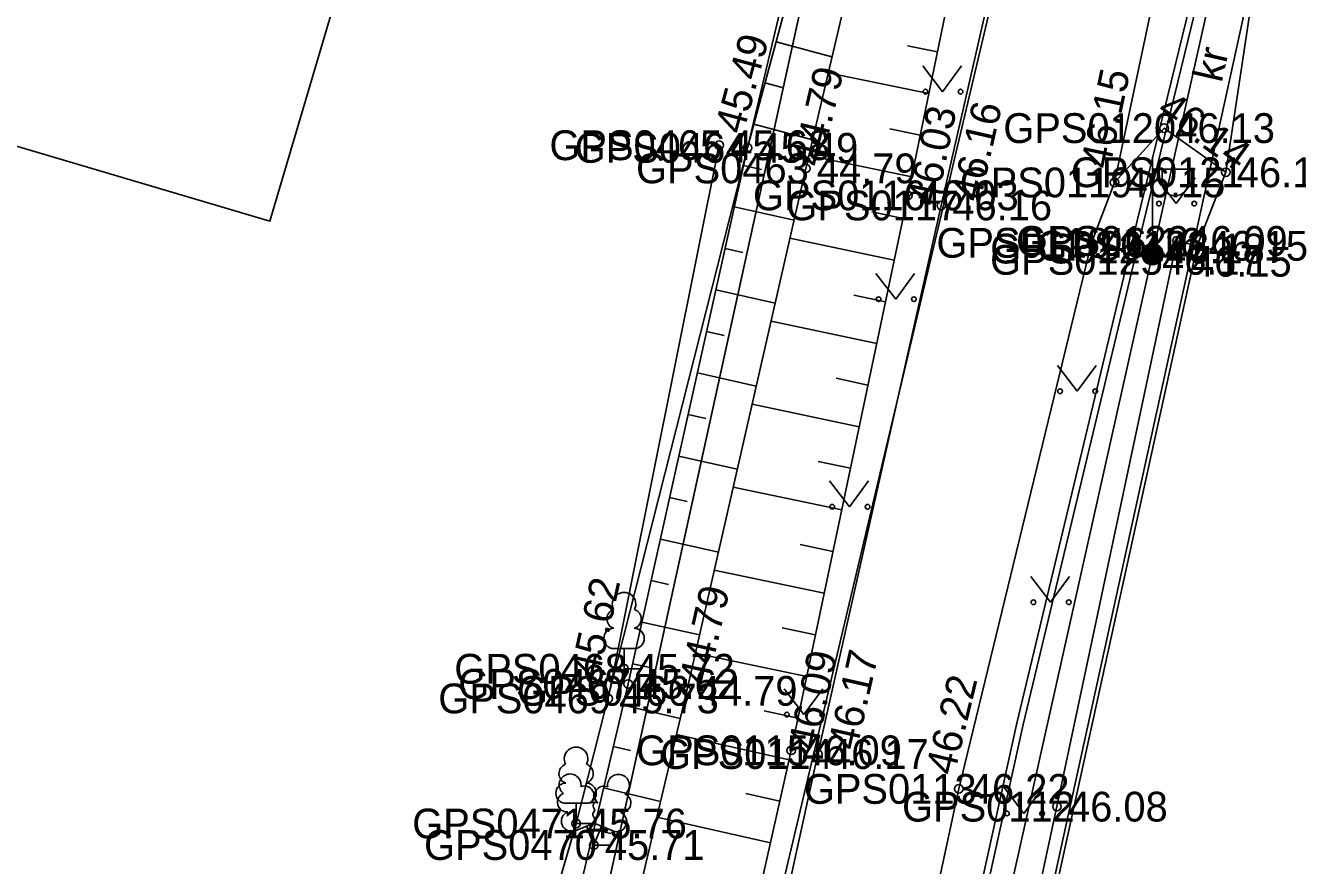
# Model space of a CAD drawing. Extents: x 551623 to 559850, y 6561220 to 6567135.
# Drawn here: x 557169.09 to 557198.98, y 6565420.97 to 6565440.72 of the extents above; entities that cross this region are included whole.
import ezdxf

# ---------------------------------------------------------------- set-up
doc = ezdxf.new("R2010")
doc.units = 0
for name, color, linetype in [('AED', 7, 'Continuous'), ('HALJASTUS', 7, 'Continuous'), ('Hoone Elu- või ühiskondlik hoone', 7, 'Continuous'), ('KORGUS-EH2000', 7, 'Continuous'), ('MOOTKORG-EH2000', 7, 'Continuous'), ('MOOTMPUNKT', 7, 'Continuous'), ('MOOTNR', 7, 'Continuous'), ('MOOTPIIR', 7, 'Continuous'), ('MPKAABEL', 7, 'Continuous'), ('PIIR', 7, 'Continuous'), ('POST', 7, 'Continuous'), ('PUU', 7, 'Continuous'), ('RELJEEF', 7, 'Continuous'), ('TEE', 7, 'Continuous'), ('VTRASS', 7, 'Continuous')]:
    doc.layers.add(name, color=color, linetype=linetype)

msp = doc.modelspace()

# ---------------------------------------------------------------- linework, layer by layer
at = {"layer": 'AED'}
msp.add_lwpolyline([(557197.062, 6565435.435), (557196.145, 6565435.657), (557193.326, 6565422.36), (557189.515, 6565404.641), (557186.394, 6565388.608)], dxfattribs=at)
at = {"layer": 'HALJASTUS'}
for p, q in [((557190.172, 6565439.772), (557190.635, 6565439.165)), ((557190.635, 6565439.165), (557191.081, 6565439.772)), ((557182.779, 6565424.903), (557185.391, 6565437.906)), ((557195.661, 6565437.139), (557196.124, 6565436.533)), ((557196.124, 6565436.533), (557196.57, 6565437.139)), ((557189.073, 6565434.894), (557189.537, 6565434.288)), ((557189.537, 6565434.288), (557189.982, 6565434.894)), ((557193.336, 6565432.731), (557193.799, 6565432.124)), ((557193.799, 6565432.124), (557194.245, 6565432.731)), ((557187.985, 6565430.014), (557188.448, 6565429.408)), ((557188.448, 6565429.408), (557188.894, 6565430.014)), ((557192.712, 6565427.77), (557193.175, 6565427.163)), ((557193.175, 6565427.163), (557193.621, 6565427.77)), ((557186.919, 6565425.129), (557187.382, 6565424.522)), ((557187.382, 6565424.522), (557187.828, 6565425.129)), ((557192.087, 6565422.809), (557192.551, 6565422.202)), ((557192.551, 6565422.202), (557192.996, 6565422.809))]:
    msp.add_line(p, q, dxfattribs=at)
for centre in [(557190.234, 6565439.165), (557191.063, 6565439.165), (557195.723, 6565436.533), (557196.552, 6565436.533), (557189.136, 6565434.288), (557189.964, 6565434.288), (557193.398, 6565432.124), (557194.227, 6565432.124), (557188.047, 6565429.408), (557188.876, 6565429.408), (557192.774, 6565427.163), (557193.603, 6565427.163), (557186.981, 6565424.522), (557187.81, 6565424.522), (557192.15, 6565422.202), (557192.978, 6565422.202)]:
    msp.add_circle(centre, 0.055, dxfattribs=at)
at = {"layer": 'Hoone Elu- või ühiskondlik hoone'}
msp.add_lwpolyline([(557169.485, 6565461.44), (557181.283, 6565457.947), (557174.835, 6565436.12), (557165.774, 6565438.797), (557166.887, 6565442.565), (557164.138, 6565443.377), (557165.267, 6565447.19), (557162.958, 6565447.873), (557166.449, 6565459.668), (557168.758, 6565458.985)], close=True, dxfattribs=at)
at = {"layer": 'KORGUS-EH2000'}
for centre in [(557186.054, 6565437.844), (557187.425, 6565437.362), (557194.679, 6565437.031), (557197.292, 6565437.27), (557189.824, 6565436.727), (557190.608, 6565436.491), (557196.622, 6565435.542), (557183.249, 6565425.243), (557184.627, 6565425.082), (557187.079, 6565423.683), (557187.711, 6565423.596), (557191.019, 6565422.777), (557193.326, 6565422.36)]:
    msp.add_circle(centre, 0.1, dxfattribs=at)
at = {"layer": 'MOOTMPUNKT'}
for centre in [(557195.845, 6565438.309), (557185.391, 6565437.906), (557186.054, 6565437.844), (557187.425, 6565437.362), (557194.679, 6565437.031), (557197.292, 6565437.27), (557189.824, 6565436.727), (557190.608, 6565436.491), (557194.134, 6565435.611), (557196.145, 6565435.657), (557196.622, 6565435.542), (557195.607, 6565435.477), (557195.535, 6565435.212), (557183.154, 6565425.6), (557183.249, 6565425.243), (557184.627, 6565425.082), (557182.779, 6565424.903), (557187.079, 6565423.683), (557187.711, 6565423.596), (557191.019, 6565422.777), (557193.326, 6565422.36), (557182.027, 6565421.963), (557182.444, 6565421.458)]:
    msp.add_circle(centre, 0.1, dxfattribs=at)
at = {"layer": 'MOOTPIIR'}
for points in [[(557206.461, 6565532.662), (557200.371, 6565502.865), (557198.257, 6565496.503), (557198.527, 6565494.563), (557197.535, 6565491.882), (557197.192, 6565489.109), (557190.52, 6565457.741), (557189.51, 6565454.355), (557189.178, 6565450.999), (557186.054, 6565437.844), (557182.027, 6565421.963), (557176.965, 6565404.502), (557174.658, 6565402.777), (557172.358, 6565402.388), (557169.574, 6565409.389), (557164.138, 6565420.011), (557156.569, 6565429.679), (557153.355, 6565433.79), (557146.523, 6565441.51), (557133.478, 6565450.891), (557123.745, 6565457.887), (557086.02, 6565487.88)], [(557182.939, 6565377.409), (557185.371, 6565384.3), (557196.622, 6565435.542), (557197.292, 6565437.27), (557198.002, 6565441.967), (557199.3, 6565446.986), (557201.52, 6565456.684), (557205.185, 6565472.436), (557206.987, 6565480.387), (557208.776, 6565484.472), (557209.147, 6565489.358), (557209.384, 6565490.759), (557213.167, 6565507.851), (557216.043, 6565507.251)]]:
    msp.add_lwpolyline(points, dxfattribs=at)
at = {"layer": 'MPKAABEL'}
for points in [[(557170.286, 6565353.987), (557170.895, 6565354.278), (557171.7, 6565358.262), (557172.88, 6565364.131), (557174.587, 6565372.842), (557175.416, 6565373.96), (557181.804, 6565378.489), (557182.661, 6565380.047), (557182.992, 6565382.134), (557185.238, 6565391.885), (557192.385, 6565424.324), (557195.214, 6565436.126), (557196.988, 6565443.405), (557197.882, 6565445.259), (557200.334, 6565457.197), (557200.884, 6565457.447)], [(557167.475, 6565305.366), (557175.635, 6565345.62), (557181.795, 6565374.716), (557188.792, 6565405.005), (557195.571, 6565435.345), (557197.823, 6565445.423), (557198.3, 6565445.28)], [(557182.806, 6565379.998), (557183.139, 6565382.106), (557185.384, 6565391.852), (557192.531, 6565424.29), (557195.36, 6565436.091), (557197.13, 6565443.354), (557197.845, 6565444.836), (557198.247, 6565444.937)]]:
    msp.add_lwpolyline(points, dxfattribs=at)
at = {"layer": 'PIIR'}
for points in [[(557169.97, 6565369.7), (557178.6, 6565401.44), (557191.37, 6565459.67), (557200.72, 6565502.33), (557207.99, 6565535.49), (557196.11, 6565551.01), (557181.52, 6565590.04), (557157.5, 6565654.27), (557143.03, 6565692.36), (557127.82, 6565722.36), (557090.07, 6565796.84), (557098.32, 6565822.27), (557112.7, 6565823.81), (557104.44, 6565797.12), (557104.79, 6565790.25), (557125.5, 6565749.51), (557153.03, 6565695.14), (557165.18, 6565662.77), (557205.13, 6565556), (557206.12, 6565554.71), (557210.7, 6565548.72), (557217.51, 6565539.84)], [(557224.65, 6565513.73), (557212.93, 6565510.39), (557198.56, 6565444.83), (557185.44, 6565385.02), (557181.84, 6565376.33)]]:
    msp.add_lwpolyline(points, dxfattribs=at)
for points in [[(557141.97, 6565474.84), (557191.37, 6565459.67), (557178.6, 6565401.44), (557172.3, 6565401.51), (557167.88, 6565412.66), (557162.63, 6565421.27), (557155.41, 6565430.98), (557145.33, 6565440.92), (557133.47, 6565450.53)], [(557198.56, 6565444.83), (557268.92, 6565429.26), (557260.08, 6565388.65), (557181.84, 6565376.33), (557185.44, 6565385.02)]]:
    msp.add_lwpolyline(points, close=True, dxfattribs=at)
at = {"layer": 'POST'}
for p, q in [((557195.571, 6565435.595), (557195.571, 6565437.595)), ((557195.571, 6565437.345), (557196.571, 6565437.345)), ((557195.798, 6565437.024), (557195.798, 6565437.345)), ((557196.411, 6565437.024), (557196.411, 6565437.345)), ((557195.571, 6565435.345), (557195.571, 6565435.345))]:
    msp.add_line(p, q, dxfattribs=at)
for radius in [0.25, 0.225, 0.2, 0.175, 0.15, 0.125, 0.1, 0.075, 0.05, 0.025]:
    msp.add_circle((557195.571, 6565435.345), radius, dxfattribs=at)
msp.add_arc((557196.104, 6565437.024), 0.306, 180, 0, dxfattribs=at)
at = {"layer": 'PUU'}
for p, q in [((557183.394, 6565426.075), (557182.914, 6565426.075)), ((557183.154, 6565425.6), (557183.154, 6565426.075)), ((557183.534, 6565425.6), (557183.154, 6565425.6)), ((557182.267, 6565422.438), (557181.787, 6565422.438)), ((557182.027, 6565421.963), (557182.027, 6565422.438)), ((557182.004, 6565421.793), (557182.449, 6565421.968)), ((557182.407, 6565421.963), (557182.027, 6565421.963)), ((557182.444, 6565421.458), (557182.269, 6565421.898)), ((557182.444, 6565421.458), (557182.624, 6565421.898)), ((557182.449, 6565421.968), (557182.889, 6565421.788)), ((557182.824, 6565421.458), (557182.444, 6565421.458))]:
    msp.add_line(p, q, dxfattribs=at)
msp.add_lwpolyline([(557182.449, 6565422.463), (557182.429, 6565422.388), (557182.429, 6565422.368), (557182.439, 6565422.338), (557182.459, 6565422.303), (557182.464, 6565422.283), (557182.449, 6565422.248), (557182.424, 6565422.198), (557182.419, 6565422.173), (557182.424, 6565422.158), (557182.434, 6565422.128), (557182.469, 6565422.068), (557182.474, 6565422.048), (557182.469, 6565422.028), (557182.454, 6565421.993), (557182.449, 6565421.968)], dxfattribs=at)
for centre, radius, start, end in [((557183.154, 6565427.12), 0.277, 332.5799, 207.4201), ((557182.984, 6565426.773), 0.233, 109.0217, 253.1415), ((557183.324, 6565426.773), 0.233, 286.8508, 70.9859), ((557182.917, 6565426.313), 0.238, 90.0016, 269.3953), ((557183.392, 6565426.313), 0.238, 270.6047, 89.9984), ((557182.027, 6565423.483), 0.277, 332.5799, 207.4201), ((557181.857, 6565423.136), 0.233, 109.0217, 253.1415), ((557181.887, 6565422.872), 0.256, 111.5027, 232.5173), ((557181.887, 6565422.872), 0.256, 350.4856, 111.5002), ((557182.197, 6565423.136), 0.233, 286.8508, 70.9859), ((557183.023, 6565422.863), 0.256, 67.6168, 188.6314), ((557183.023, 6565422.863), 0.256, 306.5997, 67.6143), ((557181.789, 6565422.676), 0.238, 90.0016, 269.3953), ((557182.222, 6565422.622), 0.224, 308.5041, 111.5725), ((557182.264, 6565422.676), 0.238, 270.6047, 89.9984), ((557182.685, 6565422.617), 0.225, 67.7016, 230.5126), ((557181.813, 6565422.461), 0.224, 111.4304, 274.4987), ((557183.091, 6565422.451), 0.224, 264.6183, 67.6866), ((557181.918, 6565422.016), 0.237, 111.5014, 291.5004), ((557182.448, 6565422.225), 0.237, 66.7655, 111.5015), ((557182.979, 6565422.008), 0.237, 247.6166, 67.6155)]:
    msp.add_arc(centre, radius, start, end, dxfattribs=at)
at = {"layer": 'RELJEEF'}
for p, q in [((557186.726, 6565440.334), (557188.04, 6565439.98)), ((557190.519, 6565440.101), (557189.818, 6565440.246)), ((557190.317, 6565439.122), (557187.953, 6565439.61)), ((557186.465, 6565439.369), (557186.869, 6565439.26)), ((557186.205, 6565438.403), (557187.582, 6565438.031)), ((557190.115, 6565438.143), (557189.398, 6565438.291)), ((557185.962, 6565437.433), (557186.385, 6565437.339)), ((557189.914, 6565437.163), (557187.496, 6565437.662)), ((557185.745, 6565436.457), (557187.148, 6565436.145)), ((557189.709, 6565436.184), (557188.979, 6565436.338)), ((557189.504, 6565435.206), (557187.051, 6565435.722)), ((557185.528, 6565435.481), (557185.947, 6565435.388)), ((557185.31, 6565434.505), (557186.704, 6565434.195)), ((557189.298, 6565434.227), (557188.557, 6565434.383)), ((557185.093, 6565433.529), (557185.51, 6565433.436)), ((557189.092, 6565433.249), (557186.607, 6565433.771)), ((557184.876, 6565432.553), (557186.259, 6565432.245)), ((557188.886, 6565432.27), (557188.136, 6565432.428)), ((557188.68, 6565431.291), (557186.163, 6565431.821)), ((557184.659, 6565431.577), (557185.072, 6565431.485)), ((557184.441, 6565430.601), (557185.815, 6565430.295)), ((557188.474, 6565430.313), (557187.714, 6565430.473)), ((557188.268, 6565429.334), (557185.718, 6565429.871)), ((557184.224, 6565429.625), (557184.635, 6565429.533)), ((557184.007, 6565428.648), (557185.37, 6565428.345)), ((557188.062, 6565428.356), (557187.292, 6565428.518)), ((557187.856, 6565427.377), (557185.274, 6565427.92)), ((557183.789, 6565427.672), (557184.197, 6565427.582)), ((557183.572, 6565426.696), (557184.926, 6565426.395)), ((557187.651, 6565426.399), (557186.871, 6565426.563)), ((557187.445, 6565425.42), (557184.829, 6565425.97)), ((557183.355, 6565425.72), (557183.76, 6565425.63)), ((557183.131, 6565424.745), (557184.472, 6565424.43)), ((557187.239, 6565424.441), (557186.449, 6565424.608)), ((557187.03, 6565423.463), (557184.384, 6565424.057)), ((557182.902, 6565423.772), (557183.304, 6565423.677)), ((557182.673, 6565422.799), (557184.011, 6565422.484)), ((557186.811, 6565422.488), (557186.014, 6565422.667)), ((557186.592, 6565421.512), (557183.923, 6565422.111)), ((557182.444, 6565421.825), (557182.845, 6565421.731))]:
    msp.add_line(p, q, dxfattribs=at)
for points in [[(557125.152, 6565453.418), (557125.947, 6565452.118), (557132.596, 6565447.038), (557142.519, 6565439.967), (557149.918, 6565432.725), (557154.282, 6565427.204), (557160.195, 6565418.687), (557165.985, 6565406.698), (557170.639, 6565395.65), (557173.834, 6565389.585), (557174.998, 6565388.284), (557175.872, 6565387.689), (557177.049, 6565387.635), (557178.36, 6565388.371), (557179.653, 6565389.884), (557183.254, 6565406.627), (557187.079, 6565423.683), (557189.824, 6565436.727), (557192.268, 6565448.585), (557190.487, 6565450.1)], [(557170.583, 6565396.78), (557171.459, 6565395.774), (557174.487, 6565390.562), (557175.257, 6565389.628), (557175.471, 6565390.18), (557178.739, 6565406.086), (557183.249, 6565425.243), (557186.054, 6565437.844), (557188.556, 6565447.112), (557188.227, 6565450.218), (557190.487, 6565450.1)], [(557176.919, 6565388.617), (557180.049, 6565405.771), (557184.627, 6565425.082), (557187.425, 6565437.362), (557190.179, 6565449.092)]]:
    msp.add_lwpolyline(points, dxfattribs=at)
at = {"layer": 'TEE'}
for points in [[(557208.776, 6565484.472), (557206.665, 6565484.547), (557205.712, 6565483.56), (557204.677, 6565482.071), (557202.527, 6565472.915), (557199.087, 6565458.366), (557199.419, 6565457.845), (557199.038, 6565454.552), (557198.471, 6565454.09), (557196.64, 6565446.305), (557194.679, 6565437.031), (557194.134, 6565435.611), (557191.019, 6565422.777), (557187.26, 6565405.331), (557183.232, 6565387.747), (557180.476, 6565375.389)], [(557096.654, 6565474.678), (557112.059, 6565462.242), (557122.321, 6565454.405), (557132.372, 6565446.642), (557141.846, 6565439.442), (557149.584, 6565432.342), (557154.088, 6565426.972), (557159.866, 6565418.534), (557165.551, 6565406.519), (557170.276, 6565395.431), (557172.192, 6565391.611), (557173.466, 6565389.755), (557175.4, 6565387.705), (557176.732, 6565386.4), (557178.242, 6565386.456), (557179.574, 6565387.317), (557180.086, 6565389.52), (557183.949, 6565406.402), (557187.711, 6565423.596), (557190.608, 6565436.491), (557193.198, 6565447.833), (557192.45, 6565448.786)], [(557197.292, 6565437.27), (557195.845, 6565438.309), (557194.679, 6565437.031)]]:
    msp.add_lwpolyline(points, dxfattribs=at)
at = {"layer": 'VTRASS'}
msp.add_lwpolyline([(557169.662, 6565382.045), (557170.157, 6565382.354), (557178.422, 6565388.635), (557184.402, 6565407.765), (557185.972, 6565416.665), (557193.492, 6565448.485), (557199.092, 6565472.995), (557202.902, 6565491.375), (557210.651, 6565528.393), (557211.782, 6565529.485)], dxfattribs=at)

# ---------------------------------------------------------------- texts
at = {"layer": 'KORGUS-EH2000'}
for s, rotation, p in [(' 45.49', 74.8919, (557185.885, 6565437.89)), (' 44.79', 76.7877, (557187.725, 6565437.117)), (' 46.15', 78.0621, (557194.508, 6565437.068)), (' 46.14', 324.2982, (557195.425, 6565438.801)), (' 46.03', 78.3501, (557190.447, 6565436.194)), (' 46.16', 77.1403, (557191.461, 6565436.296)), (' 45.62', 77.4498, (557182.505, 6565425.109)), (' 44.79', 77.1626, (557185.064, 6565424.922)), (' 46.09', 78.1185, (557187.634, 6565423.396)), (' 46.17', 77.3363, (557188.565, 6565423.405)), (' 46.22', 76.3555, (557190.849, 6565422.818))]:
    msp.add_text(s, height=0.7, rotation=rotation, dxfattribs=at).set_placement(p)
for s, p in [(' 46.15', (557196.238, 6565434.817)), (' 46.08', (557193.326, 6565422.01))]:
    msp.add_text(s, height=0.7, dxfattribs=at).set_placement(p)
at = {"layer": 'MOOTKORG-EH2000'}
for s, p in [(' 46.13', (557195.845, 6565437.959)), (' 45.68', (557185.391, 6565437.556)), (' 45.49', (557186.054, 6565437.494)), (' 44.79', (557187.425, 6565437.012)), (' 46.14', (557197.292, 6565436.92)), (' 46.15', (557194.679, 6565436.681)), (' 46.03', (557189.824, 6565436.377)), (' 46.16', (557190.608, 6565436.141)), (' 46.16', (557194.134, 6565435.262)), (' 46.09', (557196.145, 6565435.307)), (' 46.18', (557195.607, 6565435.127)), (' 46.15', (557196.622, 6565435.192)), (' 46.17', (557195.535, 6565434.862)), (' 45.72', (557183.154, 6565425.25)), (' 45.62', (557183.249, 6565424.893)), (' 45.73', (557182.779, 6565424.553)), (' 44.79', (557184.627, 6565424.732)), (' 46.09', (557187.079, 6565423.333)), (' 46.17', (557187.711, 6565423.246)), (' 46.22', (557191.019, 6565422.427)), (' 46.08', (557193.326, 6565422.01)), (' 45.76', (557182.027, 6565421.613)), (' 45.71', (557182.444, 6565421.108))]:
    msp.add_text(s, height=0.7, dxfattribs=at).set_placement(p)
at = {"layer": 'MOOTNR'}
for s, p in [('GPS0120 ', (557192.065, 6565437.959)), ('GPS0465 ', (557181.401, 6565437.556)), ('GPS0464 ', (557181.994, 6565437.494)), ('GPS0463 ', (557183.436, 6565437.012)), ('GPS0121 ', (557193.652, 6565436.92)), ('GPS0119 ', (557191.04, 6565436.681)), ('GPS0116 ', (557186.184, 6565436.377)), ('GPS0117 ', (557186.968, 6565436.141)), ('GPS0118 ', (557190.494, 6565435.262)), ('GPS0122 ', (557192.365, 6565435.307)), ('GPS0124 ', (557191.757, 6565435.127)), ('GPS0123 ', (557192.842, 6565435.192)), ('GPS0125 ', (557191.755, 6565434.862)), ('GPS0468 ', (557179.165, 6565425.25)), ('GPS0467 ', (557179.259, 6565424.893)), ('GPS0469 ', (557178.789, 6565424.553)), ('GPS0466 ', (557180.637, 6565424.732)), ('GPS0115 ', (557183.439, 6565423.333)), ('GPS0114 ', (557184.001, 6565423.246)), ('GPS0113 ', (557187.379, 6565422.427)), ('GPS0112 ', (557189.686, 6565422.01)), ('GPS0471 ', (557178.177, 6565421.613)), ('GPS0470 ', (557178.455, 6565421.108))]:
    msp.add_text(s, height=0.7, dxfattribs=at).set_placement(p)
at = {"layer": 'TEE'}
msp.add_text('kr', height=0.7, rotation=77.143, dxfattribs=at).set_placement((557197.194, 6565439.357))

doc.saveas('drawing.dxf')
